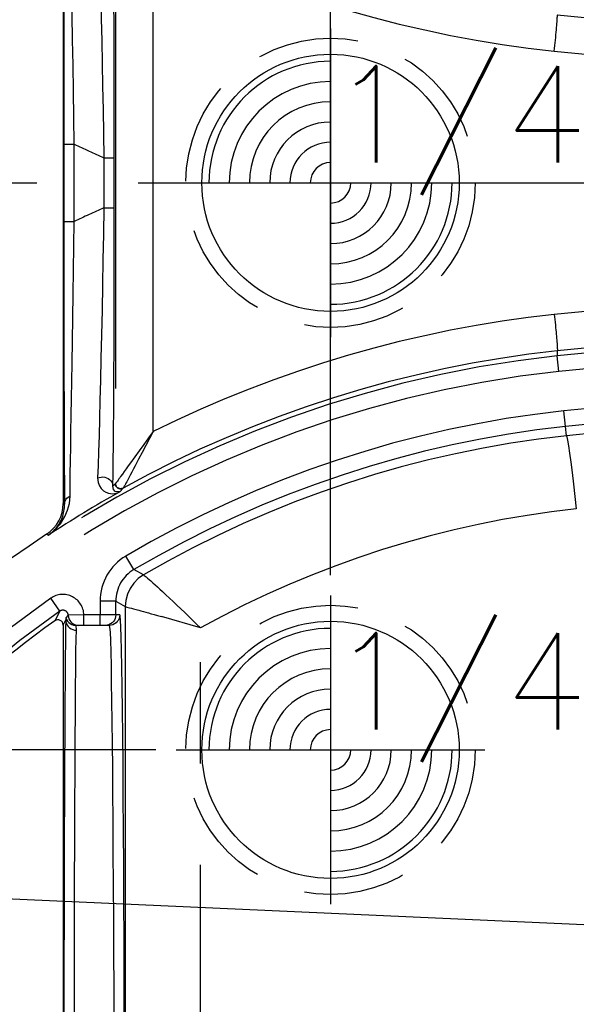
# Model space of a CAD drawing. Extents: x 2651 to 11825, y -3833 to 1075.
# Tile 422 of 656: x 4663 to 4676, y -3130 to -3105. Entities that reach past the tile are written whole.
import ezdxf

# ---------------------------------------------------------------- set-up
doc = ezdxf.new("R2010")
doc.units = 0
doc.header["$LTSCALE"] = 10
for name, pattern in [('CENTER', [2, 1.25, -0.25, 0.25, -0.25]), ('HIDDEN', [0.375, 0.25, -0.125]), ('PHANTOM', [2.5, 1.25, -0.25, 0.25, -0.25, 0.25, -0.25])]:
    doc.linetypes.add(name, pattern=pattern)
doc.layers.get('0').update_dxf_attribs({"linetype": 'CONTINUOUS'})
doc.layers.get('Defpoints').update_dxf_attribs({"linetype": 'CONTINUOUS'})
for name, color, linetype in [('CEN', 1, 'CENTER'), ('DIM', 3, 'CONTINUOUS'), ('LAYER_108', 7, 'CONTINUOUS'), ('PIN', 3, 'CONTINUOUS')]:
    doc.layers.add(name, color=color, linetype=linetype)
doc.styles.get("Standard").update_dxf_attribs({"font": 'romans.shx'})
doc.dimstyles.new('1-1', dxfattribs={"dimtxt": 2.5, "dimasz": 2.5, "dimexe": 1, "dimexo": 0.5, "dimtad": 0, "dimrnd": 1.38778e-17, "dimzin": 9, "dimdsep": 46, "dimtxsty": 'Standard', "dimblk": 'CLOSED', "dimcen": 0, "dimclrd": 3, "dimclre": 3, "dimclrt": 3, "dimazin": 2, "dimtfac": 0.75, "dimtofl": 0, "dimtmove": 0, "dimatfit": 3, "dimfxl": 0, "dimtolj": 1, "dimarcsym": 0})

# ---------------------------------------------------------------- blocks, each defined once
blk = doc.blocks.new('*U698', base_point=(687.1327, -4307.317))
blk.add_circle((687.1327, -4307.317), 0.5)
for radius, start, end in [(0.4724, 90, 180), (0.3937, 90, 180), (0.315, 90, 180), (0.2362, 90, 180), (0.1575, 90, 180), (0.0787, 90, 180), (0.0787, 270, 0), (0.1575, 270, 0), (0.2362, 270, 0), (0.315, 270, 0), (0.3937, 270, 0), (0.4724, 270, 0)]:
    blk.add_arc((687.1327, -4307.317), radius, start, end)
at = {"layer": 'PIN'}
for p, q in [((687.1327, -4306.717), (687.1327, -4307.917)), ((686.5327, -4307.317), (687.7327, -4307.317))]:
    blk.add_line(p, q, dxfattribs=at)
blk = doc.blocks.new('*U701', base_point=(687.1327, -4321.317))
blk.add_circle((687.1327, -4321.317), 0.5)
for radius, start, end in [(0.4724, 90, 180), (0.3937, 90, 180), (0.315, 90, 180), (0.2362, 90, 180), (0.1575, 90, 180), (0.0787, 90, 180), (0.0787, 270, 0), (0.1575, 270, 0), (0.2362, 270, 0), (0.315, 270, 0), (0.3937, 270, 0), (0.4724, 270, 0)]:
    blk.add_arc((687.1327, -4321.317), radius, start, end)
at = {"layer": 'PIN'}
for p, q in [((687.1327, -4320.717), (687.1327, -4321.917)), ((686.5327, -4321.317), (687.7327, -4321.317))]:
    blk.add_line(p, q, dxfattribs=at)
blk = doc.blocks.new('*D707')
at = {"layer": 'Defpoints', "color": 0}
for p in [(4670.434, -3046.655), (4670.434, -3054.548), (4678.934, -3109.358)]:
    blk.add_point(p, dxfattribs=at)
at = {"layer": 'DIM', "color": 3, "lineweight": -2}
blk.add_line((4670.434, -3054.048), (4670.434, -3046.655), dxfattribs=at)
at = {"layer": 'DIM', "color": 3, "insert": (4670.434, -3043.411), "char_height": 2.5, "attachment_point": 5, "rotation": 90}
blk.add_mtext('\\A1;8.5', dxfattribs=at)
blk = doc.blocks.new('_Closed')
at = {"color": 0, "linetype": 'ByBlock', "lineweight": -2}
for p, q in [((-1, 0.1667), (0, 0)), ((-1, 0.1667), (-1, -0.1667)), ((0, 0), (-1, -0.1667)), ((0, 0), (-1, 0))]:
    blk.add_line(p, q, dxfattribs=at)
blk = doc.blocks.new('*D710')
at = {"layer": 'Defpoints', "color": 0}
for p in [(4648.73, -3058.358), (4666.624, -3058.358), (4678.934, -3109.358)]:
    blk.add_point(p, dxfattribs=at)
at = {"layer": 'DIM', "color": 3, "lineweight": -2}
blk.add_line((4666.124, -3058.358), (4648.73, -3058.358), dxfattribs=at)
at = {"layer": 'DIM', "color": 3, "insert": (4646.438, -3058.358), "char_height": 2.5, "attachment_point": 5}
blk.add_mtext('\\A1;51', dxfattribs=at)
blk = doc.blocks.new('*D711')
at = {"layer": 'Defpoints', "color": 0}
for p in [(4648.73, -3054.608), (4677.624, -3057.358), (4678.934, -3109.358)]:
    blk.add_point(p, dxfattribs=at)
at = {"layer": 'DIM', "color": 3, "lineweight": -2}
for p, q in [((4653.73, -3054.608), (4648.73, -3054.608)), ((4658.73, -3057.358), (4653.73, -3054.608)), ((4677.124, -3057.358), (4658.73, -3057.358))]:
    blk.add_line(p, q, dxfattribs=at)
at = {"layer": 'DIM', "color": 3, "insert": (4646.081, -3054.608), "char_height": 2.5, "attachment_point": 5}
blk.add_mtext('\\A1;52', dxfattribs=at)
blk = doc.blocks.new('*D712')
at = {"layer": 'Defpoints', "color": 0}
for p in [(4648.73, -3077.358), (4671.034, -3077.358), (4678.934, -3109.358)]:
    blk.add_point(p, dxfattribs=at)
at = {"layer": 'DIM', "color": 3, "lineweight": -2}
blk.add_line((4670.534, -3077.358), (4648.73, -3077.358), dxfattribs=at)
at = {"layer": 'DIM', "color": 3, "insert": (4646.081, -3077.358), "char_height": 2.5, "attachment_point": 5}
blk.add_mtext('\\A1;32', dxfattribs=at)
blk = doc.blocks.new('*D713')
at = {"layer": 'Defpoints', "color": 0}
for p in [(4648.73, -3095.358), (4666.624, -3095.358), (4678.934, -3109.358)]:
    blk.add_point(p, dxfattribs=at)
at = {"layer": 'DIM', "color": 3, "lineweight": -2}
blk.add_line((4666.124, -3095.358), (4648.73, -3095.358), dxfattribs=at)
at = {"layer": 'DIM', "color": 3, "insert": (4646.2, -3095.358), "char_height": 2.5, "attachment_point": 5}
blk.add_mtext('\\A1;14', dxfattribs=at)
blk = doc.blocks.new('*D714')
at = {"layer": 'Defpoints', "color": 0}
for p in [(4648.73, -3109.358), (4650.995, -3109.358), (4678.934, -3109.358)]:
    blk.add_point(p, dxfattribs=at)
at = {"layer": 'DIM', "color": 3, "lineweight": -2}
blk.add_line((4650.495, -3109.358), (4648.73, -3109.358), dxfattribs=at)
at = {"layer": 'DIM', "color": 3, "insert": (4647.271, -3109.358), "char_height": 2.5, "attachment_point": 5}
blk.add_mtext('\\A1;0', dxfattribs=at)
blk = doc.blocks.new('*D715')
at = {"layer": 'Defpoints', "color": 0}
for p in [(4678.934, -3109.358), (4648.73, -3123.358), (4666.624, -3123.358)]:
    blk.add_point(p, dxfattribs=at)
at = {"layer": 'DIM', "color": 3, "lineweight": -2}
blk.add_line((4666.124, -3123.358), (4648.73, -3123.358), dxfattribs=at)
at = {"layer": 'DIM', "color": 3, "insert": (4646.2, -3123.358), "char_height": 2.5, "attachment_point": 5}
blk.add_mtext('\\A1;14', dxfattribs=at)
blk = doc.blocks.new('*D716')
at = {"layer": 'Defpoints', "color": 0}
for p in [(4678.934, -3109.358), (4648.73, -3141.358), (4671.034, -3141.358)]:
    blk.add_point(p, dxfattribs=at)
at = {"layer": 'DIM', "color": 3, "lineweight": -2}
blk.add_line((4670.534, -3141.358), (4648.73, -3141.358), dxfattribs=at)
at = {"layer": 'DIM', "color": 3, "insert": (4646.081, -3141.358), "char_height": 2.5, "attachment_point": 5}
blk.add_mtext('\\A1;32', dxfattribs=at)
blk = doc.blocks.new('*D717')
at = {"layer": 'Defpoints', "color": 0}
for p in [(4678.934, -3109.358), (4648.73, -3151.358), (4660.624, -3151.358)]:
    blk.add_point(p, dxfattribs=at)
at = {"layer": 'DIM', "color": 3, "lineweight": -2}
blk.add_line((4660.124, -3151.358), (4648.73, -3151.358), dxfattribs=at)
at = {"layer": 'DIM', "color": 3, "insert": (4646.081, -3151.358), "char_height": 2.5, "attachment_point": 5}
blk.add_mtext('\\A1;42', dxfattribs=at)
blk = doc.blocks.new('*D718')
at = {"layer": 'Defpoints', "color": 0}
for p in [(4678.934, -3109.358), (4648.73, -3160.358), (4666.624, -3160.358)]:
    blk.add_point(p, dxfattribs=at)
at = {"layer": 'DIM', "color": 3, "lineweight": -2}
blk.add_line((4666.124, -3160.358), (4648.73, -3160.358), dxfattribs=at)
at = {"layer": 'DIM', "color": 3, "insert": (4646.438, -3160.358), "char_height": 2.5, "attachment_point": 5}
blk.add_mtext('\\A1;51', dxfattribs=at)
blk = doc.blocks.new('*D719')
at = {"layer": 'Defpoints', "color": 0}
for p in [(4678.934, -3109.358), (4670.434, -3164.168), (4670.434, -3172.18)]:
    blk.add_point(p, dxfattribs=at)
at = {"layer": 'DIM', "color": 3, "lineweight": -2}
blk.add_line((4670.434, -3164.668), (4670.434, -3172.18), dxfattribs=at)
at = {"layer": 'DIM', "color": 3, "insert": (4670.434, -3175.424), "char_height": 2.5, "attachment_point": 5, "rotation": 90}
blk.add_mtext('\\A1;8.5', dxfattribs=at)
blk = doc.blocks.new('*D720')
at = {"layer": 'Defpoints', "color": 0}
for p in [(4678.934, -3109.358), (4664.434, -3155.168), (4664.434, -3172.18)]:
    blk.add_point(p, dxfattribs=at)
at = {"layer": 'DIM', "color": 3, "lineweight": -2}
blk.add_line((4664.434, -3155.668), (4664.434, -3172.18), dxfattribs=at)
at = {"layer": 'DIM', "color": 3, "insert": (4664.434, -3176.436), "char_height": 2.5, "attachment_point": 5, "rotation": 90}
blk.add_mtext('\\A1;14.5', dxfattribs=at)
blk = doc.blocks.new('*D735')
at = {"layer": 'Defpoints', "color": 0}
for p in [(4670.434, -3085.618), (4678.934, -3109.358), (4670.434, -3119.548)]:
    blk.add_point(p, dxfattribs=at)
at = {"layer": 'DIM', "color": 3, "lineweight": -2}
blk.add_line((4670.434, -3119.048), (4670.434, -3085.618), dxfattribs=at)
at = {"layer": 'DIM', "color": 3, "insert": (4670.434, -3082.374), "char_height": 2.5, "attachment_point": 5, "rotation": 90}
blk.add_mtext('\\A1;8.5', dxfattribs=at)
blk = doc.blocks.new('*D3353')
at = {"layer": 'Defpoints', "color": 0}
for p in [(4678.934, -3109.358), (4650.684, -3164.358), (4650.684, -3172.18)]:
    blk.add_point(p, dxfattribs=at)
at = {"layer": 'DIM', "color": 3, "lineweight": -2}
blk.add_line((4650.684, -3164.858), (4650.684, -3172.18), dxfattribs=at)
at = {"layer": 'DIM', "color": 3, "insert": (4650.684, -3177.805), "char_height": 2.5, "attachment_point": 5, "rotation": 90}
blk.add_mtext('\\A1;28.25', dxfattribs=at)
blk = doc.blocks.new('*D3540')
at = {"layer": 'Defpoints', "color": 0}
for p in [(4659.735, -3090.596), (4659.735, -3104.358), (4678.934, -3109.358)]:
    blk.add_point(p, dxfattribs=at)
at = {"layer": 'DIM', "color": 3, "lineweight": -2}
blk.add_line((4659.735, -3103.858), (4659.735, -3090.596), dxfattribs=at)
at = {"layer": 'DIM', "color": 3, "insert": (4659.735, -3086.34), "char_height": 2.5, "attachment_point": 5, "rotation": 90}
blk.add_mtext('\\A1;19.2', dxfattribs=at)
blk = doc.blocks.new('*D3541')
at = {"layer": 'Defpoints', "color": 0}
for p in [(4648.73, -3104.358), (4659.735, -3104.358), (4678.934, -3109.358)]:
    blk.add_point(p, dxfattribs=at)
at = {"layer": 'DIM', "color": 3, "lineweight": -2}
blk.add_line((4659.235, -3104.358), (4648.73, -3104.358), dxfattribs=at)
at = {"layer": 'DIM', "color": 3, "insert": (4647.271, -3104.358), "char_height": 2.5, "attachment_point": 5}
blk.add_mtext('\\A1;5', dxfattribs=at)
blk = doc.blocks.new('*D3542')
at = {"layer": 'Defpoints', "color": 0}
for p in [(4678.934, -3109.358), (4648.73, -3114.358), (4659.735, -3114.358)]:
    blk.add_point(p, dxfattribs=at)
at = {"layer": 'DIM', "color": 3, "lineweight": -2}
blk.add_line((4659.235, -3114.358), (4648.73, -3114.358), dxfattribs=at)
at = {"layer": 'DIM', "color": 3, "insert": (4647.271, -3114.358), "char_height": 2.5, "attachment_point": 5}
blk.add_mtext('\\A1;5', dxfattribs=at)

msp = doc.modelspace()

# ---------------------------------------------------------------- linework, layer by layer
at = {"layer": 'CEN'}
msp.add_line((4650.684, -3109.358), (4707.184, -3109.358), dxfattribs=at)
at = {"layer": 'LAYER_108', "color": 0, "linetype": 'Continuous'}
for p, q in [((4663.837, -3101.44), (4663.837, -3117.275)), ((4667.228, -3120.349), (4666.261, -3120.069)), ((4663.837, -3120.276), (4663.837, -3163.508)), ((4664.975, -3120.285), (4664.154, -3120.285))]:
    msp.add_line(p, q, dxfattribs=at)
at = {"layer": 'LAYER_108', "color": 253, "linetype": 'PHANTOM'}
for p, q in [((4665.124, -3101.934), (4665.124, -3116.782)), ((4666.055, -3115.497), (4666.055, -3103.219)), ((4663.853, -3108.403), (4663.853, -3110.313)), ((4663.853, -3108.403), (4664.112, -3108.403)), ((4664.112, -3110.313), (4664.112, -3108.403)), ((4664.839, -3108.738), (4665.098, -3108.738)), ((4664.839, -3108.738), (4664.839, -3109.977)), ((4665.098, -3109.977), (4665.098, -3108.738)), ((4664.839, -3109.977), (4665.098, -3109.977)), ((4663.853, -3110.313), (4664.112, -3110.313)), ((4676.028, -3113.507), (4676.028, -3113.627)), ((4676.07, -3114.013), (4676.028, -3113.627)), ((4676.231, -3115.374), (4676.189, -3114.988)), ((4676.256, -3115.602), (4676.231, -3115.374)), ((4665.124, -3116.782), (4665.063, -3116.85)), ((4665.125, -3116.781), (4665.124, -3116.782)), ((4665.232, -3116.99), (4665.316, -3116.895)), ((4665.316, -3116.895), (4665.317, -3116.895)), ((4663.87, -3117.294), (4663.837, -3117.275)), ((4663.429, -3118.033), (4663.473, -3118.058)), ((4665.582, -3118.907), (4665.385, -3118.573)), ((4665.818, -3119.038), (4665.582, -3118.907)), ((4665.818, -3119.038), (4665.818, -3119.038)), ((4663.756, -3119.933), (4663.533, -3119.615)), ((4664.747, -3119.688), (4664.747, -3120.026)), ((4665.136, -3119.688), (4664.747, -3119.688)), ((4665.136, -3119.688), (4665.368, -3119.821)), ((4665.136, -3120.026), (4665.136, -3119.688)), ((4665.368, -3119.821), (4665.368, -3164.207)), ((4665.368, -3119.821), (4665.368, -3119.821)), ((4663.756, -3119.933), (4663.632, -3120.171)), ((4663.905, -3120.098), (4663.903, -3120.149)), ((4663.959, -3120.035), (4663.905, -3120.098)), ((4664.348, -3120.026), (4663.959, -3120.035)), ((4664.348, -3120.285), (4664.348, -3120.026)), ((4664.747, -3120.026), (4664.348, -3120.026)), ((4665.136, -3120.026), (4664.747, -3120.026)), ((4664.747, -3120.285), (4664.747, -3120.026)), ((4665.234, -3120.026), (4665.136, -3120.026)), ((4663.837, -3120.276), (4663.903, -3120.149)), ((4664.162, -3120.406), (4664.154, -3120.285)), ((4667.228, -3163.693), (4667.228, -3120.349))]:
    msp.add_line(p, q, dxfattribs=at)
for points in [[(4663.87, -3101.422, 0), (4663.868, -3101.682, 0), (4663.866, -3101.977, 0), (4663.865, -3102.305, 0), (4663.863, -3102.665, 0), (4663.861, -3103.055, 0), (4663.86, -3103.46, 0), (4663.859, -3103.886, 0), (4663.857, -3104.33, 0), (4663.856, -3104.794, 0), (4663.855, -3105.365, 0), (4663.854, -3105.949, 0), (4663.854, -3106.547, 0), (4663.853, -3107.157, 0), (4663.853, -3107.778, 0), (4663.853, -3108.403, 0)], [(4664.112, -3108.403, 0), (4664.102, -3107.745, 0), (4664.091, -3107.091, 0), (4664.081, -3106.45, 0), (4664.071, -3105.824, 0), (4664.062, -3105.213, 0), (4664.052, -3104.62, 0), (4664.043, -3104.055, 0), (4664.036, -3103.632, 0), (4664.03, -3103.23, 0), (4664.024, -3102.849, 0), (4664.018, -3102.496, 0), (4664.013, -3102.173, 0), (4664.009, -3101.881, 0), (4664.006, -3101.625, 0)], [(4665.098, -3108.738, 0), (4665.098, -3108.069, 0), (4665.097, -3107.405, 0), (4665.096, -3106.755, 0), (4665.094, -3106.12, 0), (4665.092, -3105.499, 0), (4665.09, -3104.897, 0), (4665.087, -3104.325, 0), (4665.084, -3103.829, 0), (4665.08, -3103.359, 0), (4665.076, -3102.923, 0), (4665.072, -3102.528, 0), (4665.068, -3102.174, 0), (4665.063, -3101.865, 0)], [(4664.687, -3102.071, 0), (4664.697, -3102.358, 0), (4664.708, -3102.684, 0), (4664.719, -3103.047, 0), (4664.731, -3103.446, 0), (4664.742, -3103.876, 0), (4664.754, -3104.331, 0), (4664.765, -3104.808, 0), (4664.776, -3105.308, 0), (4664.788, -3105.852, 0), (4664.799, -3106.408, 0), (4664.81, -3106.975, 0), (4664.82, -3107.554, 0), (4664.83, -3108.144, 0), (4664.839, -3108.738, 0)], [(4675.954, -3106.11, 0), (4675.962, -3106.04, 0), (4675.969, -3105.97, 0), (4675.976, -3105.901, 0), (4675.983, -3105.833, 0), (4675.99, -3105.767, 0), (4675.996, -3105.703, 0), (4676.002, -3105.641, 0), (4676.007, -3105.583, 0), (4676.012, -3105.527, 0), (4676.016, -3105.475, 0), (4676.02, -3105.427, 0), (4676.023, -3105.383, 0), (4676.026, -3105.344, 0), (4676.028, -3105.309, 0), (4676.03, -3105.279, 0), (4676.031, -3105.255, 0), (4676.031, -3105.235, 0), (4676.031, -3105.221, 0), (4676.03, -3105.212, 0), (4676.028, -3105.209, 0)], [(4664.839, -3109.977, 0), (4664.829, -3110.623, 0), (4664.818, -3111.259, 0), (4664.807, -3111.887, 0), (4664.795, -3112.506, 0), (4664.783, -3113.11, 0), (4664.77, -3113.689, 0), (4664.757, -3114.242, 0), (4664.745, -3114.727, 0), (4664.733, -3115.185, 0), (4664.721, -3115.608, 0), (4664.709, -3115.994, 0), (4664.698, -3116.341, 0), (4664.687, -3116.645, 0)], [(4665.063, -3116.85, 0), (4665.068, -3116.554, 0), (4665.072, -3116.217, 0), (4665.076, -3115.843, 0), (4665.08, -3115.434, 0), (4665.083, -3114.99, 0), (4665.086, -3114.52, 0), (4665.089, -3114.028, 0), (4665.091, -3113.516, 0), (4665.093, -3112.958, 0), (4665.095, -3112.378, 0), (4665.096, -3111.79, 0), (4665.097, -3111.193, 0), (4665.098, -3110.589, 0), (4665.098, -3109.977, 0)], [(4663.853, -3110.313, 0), (4663.853, -3110.992, 0), (4663.853, -3111.662, 0), (4663.854, -3112.323, 0), (4663.855, -3112.974, 0), (4663.856, -3113.609, 0), (4663.857, -3114.217, 0), (4663.858, -3114.797, 0), (4663.86, -3115.234, 0), (4663.861, -3115.651, 0), (4663.863, -3116.041, 0), (4663.865, -3116.402, 0), (4663.866, -3116.732, 0), (4663.868, -3117.031, 0), (4663.87, -3117.294, 0)], [(4664.006, -3117.091, 0), (4664.009, -3116.835, 0), (4664.013, -3116.544, 0), (4664.018, -3116.223, 0), (4664.023, -3115.874, 0), (4664.029, -3115.496, 0), (4664.036, -3115.099, 0), (4664.042, -3114.685, 0), (4664.049, -3114.256, 0), (4664.057, -3113.81, 0), (4664.065, -3113.26, 0), (4664.075, -3112.69, 0), (4664.084, -3112.108, 0), (4664.093, -3111.517, 0), (4664.102, -3110.918, 0), (4664.112, -3110.313, 0)], [(4675.954, -3112.606, 0), (4675.961, -3112.67, 0), (4675.968, -3112.736, 0), (4675.975, -3112.802, 0), (4675.982, -3112.869, 0), (4675.988, -3112.936, 0), (4675.994, -3112.991, 0), (4675.999, -3113.045, 0), (4676.004, -3113.097, 0), (4676.008, -3113.147, 0), (4676.012, -3113.195, 0), (4676.016, -3113.241, 0), (4676.02, -3113.283, 0), (4676.023, -3113.322, 0), (4676.025, -3113.358, 0), (4676.027, -3113.39, 0), (4676.029, -3113.418, 0), (4676.03, -3113.442, 0), (4676.031, -3113.466, 0), (4676.031, -3113.484, 0), (4676.031, -3113.497, 0), (4676.03, -3113.504, 0), (4676.028, -3113.507, 0)], [(4666.055, -3115.497, 0), (4665.94, -3115.657, 0), (4665.826, -3115.815, 0), (4665.713, -3115.971, 0), (4665.602, -3116.126, 0), (4665.495, -3116.275, 0), (4665.444, -3116.347, 0), (4665.394, -3116.417, 0), (4665.345, -3116.485, 0), (4665.299, -3116.549, 0), (4665.255, -3116.609, 0), (4665.233, -3116.64, 0), (4665.212, -3116.669, 0), (4665.192, -3116.696, 0), (4665.174, -3116.72, 0), (4665.159, -3116.74, 0), (4665.149, -3116.754, 0), (4665.14, -3116.765, 0), (4665.133, -3116.773, 0), (4665.128, -3116.779, 0), (4665.125, -3116.781, 0)], [(4666.055, -3115.497, 0), (4665.963, -3115.671, 0), (4665.873, -3115.844, 0), (4665.784, -3116.014, 0), (4665.696, -3116.182, 0), (4665.612, -3116.345, 0), (4665.571, -3116.423, 0), (4665.531, -3116.499, 0), (4665.493, -3116.573, 0), (4665.456, -3116.643, 0), (4665.422, -3116.708, 0), (4665.404, -3116.742, 0), (4665.387, -3116.773, 0), (4665.371, -3116.802, 0), (4665.357, -3116.828, 0), (4665.345, -3116.85, 0), (4665.336, -3116.865, 0), (4665.329, -3116.877, 0), (4665.324, -3116.886, 0), (4665.32, -3116.892, 0), (4665.317, -3116.895, 0)], [(4676.256, -3115.602, 0), (4676.267, -3115.632, 0), (4676.284, -3115.715, 0), (4676.306, -3115.849, 0), (4676.333, -3116.031, 0), (4676.363, -3116.255, 0), (4676.396, -3116.513, 0), (4676.43, -3116.799, 0), (4676.465, -3117.103, 0), (4676.499, -3117.405, 0)], [(4664.687, -3116.645, 0), (4664.729, -3116.631, 0), (4664.773, -3116.622, 0), (4664.818, -3116.621, 0), (4664.863, -3116.627, 0), (4664.906, -3116.64, 0), (4664.946, -3116.659, 0), (4664.981, -3116.683, 0), (4665.011, -3116.713, 0), (4665.035, -3116.747, 0), (4665.052, -3116.784, 0), (4665.062, -3116.824, 0), (4665.063, -3116.85, 0)], [(4664.687, -3116.645, 0), (4664.698, -3116.754, 0), (4664.731, -3116.84, 0), (4664.778, -3116.907, 0), (4664.832, -3116.959, 0), (4664.891, -3116.995, 0), (4664.953, -3117.019, 0), (4665.05, -3117.034, 0), (4665.145, -3117.024, 0), (4665.232, -3116.99, 0)], [(4665.232, -3116.99, 0), (4665.123, -3116.977, 0), (4665.082, -3116.932, 0), (4665.063, -3116.85, 0)], [(4665.124, -3116.782, 0), (4665.126, -3116.804, 0), (4665.132, -3116.826, 0), (4665.142, -3116.847, 0), (4665.155, -3116.865, 0), (4665.171, -3116.881, 0), (4665.189, -3116.894, 0), (4665.209, -3116.904, 0), (4665.231, -3116.91, 0), (4665.254, -3116.911, 0), (4665.276, -3116.91, 0), (4665.298, -3116.904, 0), (4665.316, -3116.895, 0)], [(4665.317, -3116.895, 0), (4665.297, -3116.904, 0), (4665.275, -3116.909, 0), (4665.252, -3116.911, 0), (4665.23, -3116.908, 0), (4665.208, -3116.902, 0), (4665.188, -3116.892, 0), (4665.169, -3116.879, 0), (4665.154, -3116.863, 0), (4665.141, -3116.844, 0), (4665.132, -3116.823, 0), (4665.127, -3116.801, 0), (4665.125, -3116.781, 0)], [(4663.473, -3118.058, 0), (4663.633, -3117.929, 0), (4663.771, -3117.775, 0), (4663.881, -3117.596, 0), (4663.946, -3117.441, 0), (4663.989, -3117.272, 0), (4664.006, -3117.091, 0)], [(4663.87, -3117.294, 0), (4663.874, -3117.253, 0), (4663.886, -3117.214, 0), (4663.905, -3117.178, 0), (4663.931, -3117.145, 0), (4663.963, -3117.116, 0), (4664, -3117.093, 0), (4664.006, -3117.091, 0)], [(4665.818, -3119.038, 0), (4665.689, -3119.129, 0), (4665.578, -3119.241, 0), (4665.487, -3119.371, 0), (4665.421, -3119.514, 0), (4665.381, -3119.667, 0), (4665.368, -3119.821, 0)], [(4665.818, -3119.038, 0), (4665.689, -3119.129, 0), (4665.577, -3119.241, 0), (4665.487, -3119.371, 0), (4665.421, -3119.514, 0), (4665.381, -3119.667, 0), (4665.368, -3119.821, 0)], [(4665.818, -3119.038, 0), (4665.824, -3119.041, 0), (4665.838, -3119.05, 0), (4665.857, -3119.066, 0), (4665.884, -3119.087, 0), (4665.917, -3119.115, 0), (4665.956, -3119.149, 0), (4666, -3119.188, 0), (4666.049, -3119.232, 0), (4666.103, -3119.281, 0), (4666.162, -3119.334, 0), (4666.224, -3119.391, 0), (4666.29, -3119.451, 0), (4666.373, -3119.528, 0), (4666.46, -3119.61, 0), (4666.55, -3119.694, 0), (4666.643, -3119.782, 0), (4666.738, -3119.873, 0), (4666.835, -3119.966, 0), (4666.933, -3120.06, 0), (4667.031, -3120.155, 0), (4667.129, -3120.251, 0), (4667.228, -3120.349, 0)], [(4665.368, -3119.821, 0), (4665.374, -3119.823, 0), (4665.388, -3119.826, 0), (4665.41, -3119.832, 0), (4665.44, -3119.84, 0), (4665.477, -3119.85, 0), (4665.522, -3119.862, 0), (4665.574, -3119.876, 0), (4665.634, -3119.892, 0), (4665.701, -3119.91, 0), (4665.756, -3119.925, 0), (4665.815, -3119.941, 0), (4665.877, -3119.959, 0), (4665.943, -3119.977, 0), (4666.01, -3119.996, 0), (4666.084, -3120.018, 0), (4666.168, -3120.042, 0), (4666.261, -3120.069, 0)], [(4663.905, -3120.098, 0), (4663.922, -3120.14, 0), (4663.945, -3120.179, 0), (4663.975, -3120.213, 0), (4664.01, -3120.241, 0), (4664.049, -3120.263, 0), (4664.092, -3120.277, 0), (4664.137, -3120.284, 0), (4664.154, -3120.285, 0)], [(4663.959, -3120.035, 0), (4663.965, -3120.079, 0), (4663.978, -3120.123, 0), (4663.999, -3120.163, 0), (4664.026, -3120.199, 0), (4664.059, -3120.23, 0), (4664.097, -3120.254, 0), (4664.138, -3120.272, 0), (4664.182, -3120.282, 0), (4664.218, -3120.285, 0)], [(4665.136, -3120.026, 0), (4665.132, -3120.071, 0), (4665.12, -3120.114, 0), (4665.101, -3120.155, 0), (4665.075, -3120.192, 0), (4665.043, -3120.224, 0), (4665.006, -3120.25, 0), (4664.965, -3120.269, 0), (4664.922, -3120.281, 0), (4664.877, -3120.285, 0)], [(4665.234, -3120.026, 0), (4665.23, -3120.071, 0), (4665.218, -3120.114, 0), (4665.199, -3120.155, 0), (4665.173, -3120.192, 0), (4665.141, -3120.224, 0), (4665.104, -3120.25, 0), (4665.064, -3120.269, 0), (4665.02, -3120.281, 0), (4664.975, -3120.285, 0)], [(4665.349, -3133.239, 0), (4665.349, -3132.392, 0), (4665.348, -3131.527, 0), (4665.347, -3130.65, 0), (4665.345, -3129.767, 0), (4665.343, -3128.884, 0), (4665.34, -3128.009, 0), (4665.336, -3127.149, 0), (4665.332, -3126.23, 0), (4665.327, -3125.347, 0), (4665.321, -3124.511, 0), (4665.314, -3123.731, 0), (4665.307, -3123.015, 0), (4665.3, -3122.37, 0), (4665.292, -3121.8, 0), (4665.284, -3121.309, 0), (4665.275, -3120.899, 0), (4665.267, -3120.571, 0), (4665.258, -3120.326, 0), (4665.25, -3120.156, 0), (4665.242, -3120.058, 0), (4665.234, -3120.026, 0)], [(4663.903, -3120.149, 0), (4663.897, -3120.363, 0), (4663.892, -3120.68, 0), (4663.888, -3121.097, 0), (4663.883, -3121.613, 0), (4663.879, -3122.221, 0), (4663.874, -3122.919, 0), (4663.87, -3123.699, 0), (4663.867, -3124.555, 0), (4663.864, -3125.482, 0), (4663.861, -3126.47, 0), (4663.858, -3127.513, 0), (4663.856, -3128.602, 0), (4663.855, -3129.728, 0), (4663.854, -3130.883, 0), (4663.853, -3132.056, 0), (4663.853, -3133.239, 0)], [(4663.903, -3120.149, 0), (4663.906, -3120.193, 0), (4663.918, -3120.237, 0), (4663.937, -3120.277, 0), (4663.963, -3120.314, 0), (4663.995, -3120.346, 0), (4664.032, -3120.371, 0), (4664.073, -3120.39, 0), (4664.117, -3120.402, 0), (4664.162, -3120.406, 0)], [(4664.975, -3120.285, 0), (4664.984, -3120.328, 0), (4664.993, -3120.455, 0), (4665.002, -3120.661, 0), (4665.01, -3120.939, 0), (4665.018, -3121.284, 0), (4665.025, -3121.69, 0), (4665.032, -3122.151, 0), (4665.039, -3122.661, 0), (4665.045, -3123.214, 0), (4665.05, -3123.803, 0), (4665.056, -3124.424, 0), (4665.061, -3125.071, 0), (4665.066, -3125.874, 0), (4665.071, -3126.698, 0), (4665.076, -3127.536, 0), (4665.079, -3128.379, 0), (4665.083, -3129.222, 0), (4665.085, -3130.058, 0), (4665.087, -3130.882, 0), (4665.089, -3131.689, 0), (4665.09, -3132.476, 0), (4665.09, -3133.239, 0)], [(4664.112, -3133.239, 0), (4664.112, -3132.079, 0), (4664.113, -3130.929, 0), (4664.114, -3129.797, 0), (4664.115, -3128.693, 0), (4664.117, -3127.625, 0), (4664.12, -3126.603, 0), (4664.123, -3125.634, 0), (4664.126, -3124.725, 0), (4664.13, -3123.886, 0), (4664.133, -3123.121, 0), (4664.138, -3122.437, 0), (4664.142, -3121.841, 0), (4664.147, -3121.335, 0), (4664.152, -3120.926, 0), (4664.157, -3120.615, 0), (4664.162, -3120.406, 0)]]:
    msp.add_polyline3d(points, dxfattribs=at)
at = {"layer": 'LAYER_108', "color": 6, "linetype": 'HIDDEN'}
for centre in [(4670.434, -3109.358), (4670.434, -3123.358)]:
    msp.add_circle(centre, 3.57, dxfattribs=at)
at = {"layer": 'LAYER_108', "color": 0, "linetype": 'Continuous'}
for centre in [(4670.434, -3109.358), (4670.434, -3123.358)]:
    msp.add_circle(centre, 3.175, dxfattribs=at)
at = {"layer": 'LAYER_108', "color": 253, "linetype": 'PHANTOM'}
for centre, radius, start, end in [((4680.362, -3065.201), 40.242, 263.8182, 305.8538), ((4680.385, -3065.201), 41.149, 263.8181, 305.4203), ((4679.121, -3076.88), 29.401, 243.6154, 263.8178), ((4679.1, -3076.88), 34.905, 244.5701, 245.8846), ((4679.1, -3141.836), 34.905, 114.1154, 115.4299), ((4680.385, -3153.515), 41.149, 54.5797, 96.1819), ((4679.121, -3141.836), 29.401, 96.1822, 116.3846), ((4680.362, -3153.515), 40.242, 54.1462, 96.1818), ((4679.097, -3141.836), 28.495, 96.182, 118.92), ((4680.366, -3153.515), 40.124, 53.8028, 96.2068), ((4679.1, -3141.836), 28.376, 96.2147, 157.8612), ((4680.366, -3153.515), 39.735, 53.8028, 96.2069), ((4679.1, -3141.836), 27.988, 96.2148, 157.8612), ((4680.366, -3153.515), 38.753, 53.2604, 96.1879), ((4679.1, -3141.836), 27.006, 96.1879, 120.5226), ((4680.366, -3153.515), 38.365, 53.2604, 96.1879), ((4679.1, -3141.836), 26.617, 96.1879, 120.5226), ((4680.374, -3153.519), 38.139, 53.5438, 96.1983), ((4679.106, -3141.836), 26.388, 96.1999, 120.2355), ((4679.1, -3141.836), 28.454, 119.1685, 123.3126), ((4662.957, -3117.306), 0.913, 317.805, 0.7715), ((4679.153, -3141.836), 24.574, 96.2009, 119.0289), ((4666.042, -3119.688), 1.295, 120.5068, 180.0143), ((4666.044, -3119.689), 0.909, 120.5875, 179.9319), ((4679.1, -3141.836), 27.132, 125.0137, 166.7286), ((4663.83, -3120.039), 0.518, 1.4593, 125.0145), ((4679.1, -3141.836), 26.743, 125.0137, 166.7286), ((4663.83, -3120.039), 0.13, 1.9364, 125.0253)]:
    msp.add_arc(centre, radius, start, end, dxfattribs=at)
at = {"layer": 'LAYER_108', "color": 0, "linetype": 'Continuous'}
for centre, radius, start, end in [((4662.93, -3117.276), 0.907, 303.379, 0.0015), ((4662.969, -3117.314), 0.898, 304.1212, 317.6741), ((4679.1, -3141.836), 28.499, 123.3599, 156.8536), ((4663.707, -3120.276), 0.13, 0.0217, 125.5175), ((4679.1, -3141.836), 26.62, 125.5251, 166.6816)]:
    msp.add_arc(centre, radius, start, end, dxfattribs=at)

# ---------------------------------------------------------------- block references
at = {"layer": 'PIN', "xscale": 6.35, "yscale": 6.35, "zscale": 6.35}
for name, p in [('*U698', (4670.434, -3109.358)), ('*U701', (4670.434, -3123.358))]:
    msp.add_blockref(name, p, dxfattribs=at)

# ---------------------------------------------------------------- texts
at = {"layer": 'PIN', "color": 4}
for p in [(4670.434, -3108.858), (4670.434, -3122.858)]:
    msp.add_text('1/4', height=2.3813, dxfattribs=at).set_placement(p)

# ---------------------------------------------------------------- dimensions: what is measured, and where the dimension line sits
at = {"layer": 'DIM'}
for feature_location, offset, dtype, origin, picture, middle in [((4670.434, -3054.548), (0, 7.893), 1, (4678.934, -3109.358), '*D707', (4670.434, -3043.411)), ((4677.624, -3057.358), (-28.894, 2.75), 0, (4678.934, -3109.358), '*D711', (4646.081, -3054.608)), ((4666.624, -3058.358), (-17.894, 0), 0, (4678.934, -3109.358), '*D710', (4646.438, -3058.358)), ((4671.034, -3077.358), (-22.304, 0), 0, (4678.934, -3109.358), '*D712', (4646.081, -3077.358)), ((4670.434, -3119.548), (0, 33.93), 1, (4678.934, -3109.358), '*D735', (4670.434, -3082.374)), ((4659.735, -3104.358), (0, 13.762), 1, (4678.934, -3109.358), '*D3540', (4659.735, -3086.34)), ((4666.624, -3095.358), (-17.894, 0), 0, (4678.934, -3109.358), '*D713', (4646.2, -3095.358)), ((4659.735, -3104.358), (-11.005, 0), 0, (4678.934, -3109.358), '*D3541', (4647.271, -3104.358)), ((4650.995469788, -3109.357951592), (-2.265861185, 0), 0, (4678.934085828, -3109.357951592), '*D714', (4647.27127527, -3109.357951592)), ((4671.034, -3141.358), (-22.304, 0), 0, (4678.934, -3109.358), '*D716', (4646.081, -3141.358)), ((4660.624, -3151.358), (-11.894, 0), 0, (4678.934, -3109.358), '*D717', (4646.081, -3151.358)), ((4666.624, -3123.358), (-17.894, 0), 0, (4678.934, -3109.358), '*D715', (4646.2, -3123.358)), ((4666.624, -3160.358), (-17.894, 0), 0, (4678.934, -3109.358), '*D718', (4646.438, -3160.358)), ((4659.735, -3114.358), (-11.005, 0), 0, (4678.934, -3109.358), '*D3542', (4647.271, -3114.358)), ((4650.684, -3164.358), (0, -7.822), 1, (4678.934, -3109.358), '*D3353', (4650.684, -3177.805)), ((4664.434, -3155.168), (0, -17.012), 1, (4678.934, -3109.358), '*D720', (4664.434, -3176.436)), ((4670.434, -3164.168), (0, -8.012), 1, (4678.934, -3109.358), '*D719', (4670.434, -3175.424))]:
    dim = msp.add_ordinate_dim(feature_location=feature_location, offset=offset, dtype=dtype, origin=origin, dimstyle='1-1', dxfattribs=at)
    dim.commit()
    dim.dimension.update_dxf_attribs({"geometry": picture, "text_midpoint": middle})

# ---------------------------------------------------------------- leaders
at = {"layer": 'DIM', "annotation_type": 0, "has_hookline": 1, "hookline_direction": 1, "text_width": 25.792}
msp.add_leader([(4688.677, -3128.213), (4647.528, -3126.368)], dimstyle='1-1', override={"dimgap": 0.625, "dimtad": 0}, dxfattribs=at)

doc.saveas('drawing.dxf')
